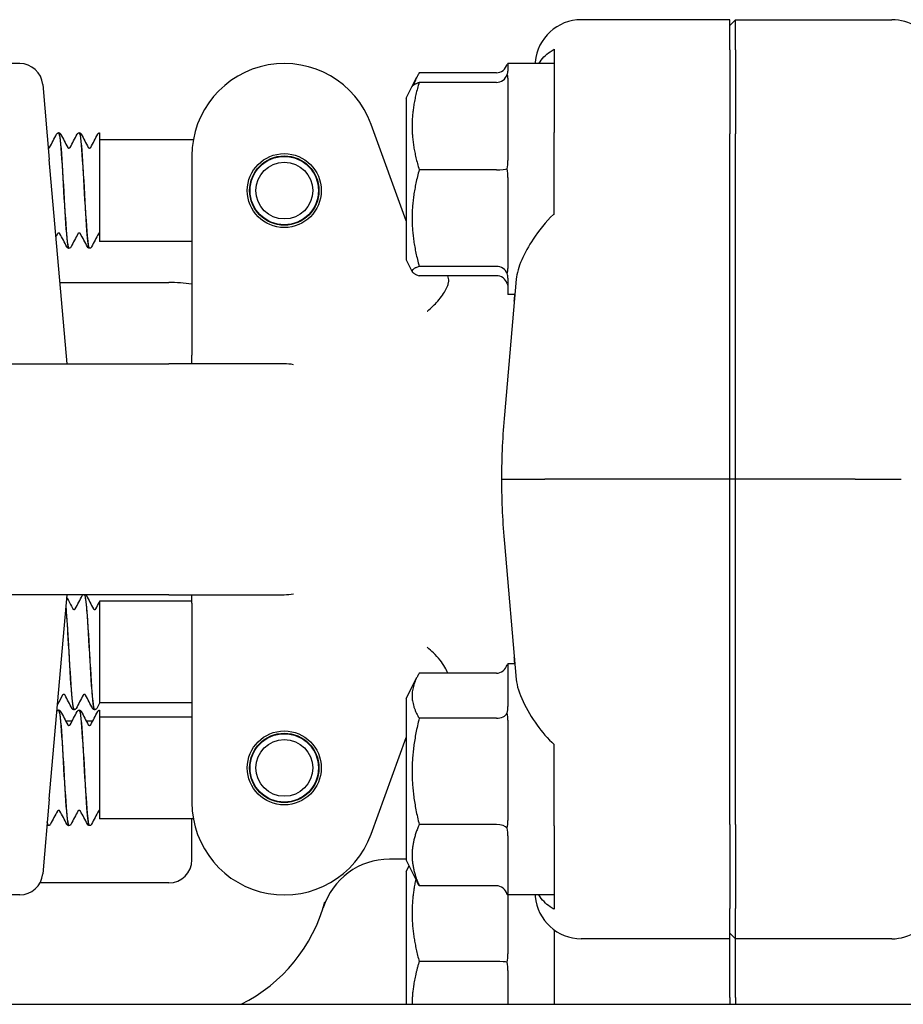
# Model space of a CAD drawing. Header units: inches. Extents: x 18 to 846, y -44 to 561.
# Tile 257 of 642: x 323.84 to 326.23, y 165.78 to 168.44. Entities that reach past the tile are written whole.
import ezdxf

# ---------------------------------------------------------------- set-up
doc = ezdxf.new("R2010")
doc.units = ezdxf.units.IN
doc.header["$LTSCALE"] = 24
doc.header["$MEASUREMENT"] = 0
doc.layers.add('Visible (ANSI)', color=7, linetype='Continuous', lineweight=30)

msp = doc.modelspace()

# ---------------------------------------------------------------- linework, layer by layer
at = {"layer": 'Visible (ANSI)'}
for p, q in [((325.75939, 168.44328), (325.35778, 168.44328)), ((325.77501, 168.44328), (325.75939, 168.4276)), ((325.75939, 168.36151), (325.75939, 168.44328)), ((325.77501, 168.36151), (325.77501, 168.44328)), ((325.77501, 168.44328), (326.19736, 168.44328)), ((325.28439, 168.34263), (325.28439, 168.27628)), ((325.75939, 168.36151), (325.75939, 168.13425)), ((325.77501, 168.36151), (325.77501, 168.13425)), ((323.83869, 168.32453), (323.66001, 168.32453)), ((325.15939, 168.32453), (325.15939, 168.30409)), ((325.28439, 168.32453), (325.15939, 168.32453)), ((325.23318, 168.3287), (325.23281, 168.32453)), ((324.90049, 168.26299), (324.91293, 168.28788)), ((325.12814, 168.29961), (324.91935, 168.29961)), ((325.15939, 168.28493), (325.15939, 168.06177)), ((323.90095, 168.26748), (323.91867, 168.06498)), ((324.88439, 168.23078), (324.90049, 168.26299)), ((325.12814, 168.27366), (324.91935, 168.27366)), ((325.28439, 168.25976), (325.28439, 168.13796)), ((324.88439, 168.23078), (324.88439, 167.79328)), ((324.88439, 167.89882), (324.78931, 168.16004)), ((323.94436, 168.13703), (323.94377, 168.13703)), ((323.99997, 168.13703), (323.99938, 168.13703)), ((324.05439, 168.13697), (324.05439, 168.1206)), ((325.28439, 167.9171), (325.28439, 168.13796)), ((325.75939, 167.19953), (325.75939, 168.13425)), ((325.77501, 167.19953), (325.77501, 168.13425)), ((324.05439, 168.1206), (324.05439, 168.0092)), ((324.30825, 168.11828), (324.05439, 168.11828)), ((324.30439, 168.07453), (324.30439, 167.72769)), ((323.96705, 167.51203), (323.91867, 168.06498)), ((325.12814, 168.03719), (324.91935, 168.03719)), ((325.15939, 168.01663), (325.15939, 167.76972)), ((324.05439, 168.0092), (324.05439, 167.84328)), ((324.30439, 167.84328), (324.05439, 167.84328)), ((323.97216, 167.82453), (323.97158, 167.82453)), ((324.02777, 167.82453), (324.02719, 167.82453)), ((324.88439, 167.79328), (324.90049, 167.76108)), ((325.12814, 167.77557), (324.91935, 167.77557)), ((325.12814, 167.75041), (324.91935, 167.75041)), ((323.9478, 167.73203), (324.24189, 167.73203)), ((324.30439, 167.72769), (324.30439, 167.53516)), ((325.18177, 167.74117), (325.14964, 167.37385)), ((325.15939, 167.74373), (325.15939, 167.69953)), ((325.17813, 167.69953), (325.15939, 167.69953)), ((323.19189, 167.51203), (324.24189, 167.51203)), ((324.55439, 167.51203), (324.24189, 167.51203)), ((324.30439, 167.51203), (324.30439, 167.53516)), ((325.14203, 167.19953), (325.25891, 167.19953)), ((325.75939, 167.19953), (325.25891, 167.19953)), ((325.77501, 167.19953), (325.75939, 167.19953)), ((325.75939, 166.26482), (325.75939, 167.19953)), ((325.77501, 166.26482), (325.77501, 167.19953)), ((326.09849, 167.19953), (325.77501, 167.19953)), ((326.09849, 167.19953), (326.2231, 167.19953)), ((325.14964, 167.02522), (325.18177, 166.6579)), ((324.24189, 166.88703), (323.19189, 166.88703)), ((323.91867, 166.33409), (323.96705, 166.88703)), ((324.05439, 166.86953), (324.05439, 166.59453)), ((324.30439, 166.86953), (324.05439, 166.86953)), ((324.24189, 166.88703), (324.55439, 166.88703)), ((324.30439, 166.8639), (324.30439, 166.88703)), ((324.30439, 166.8639), (324.30439, 166.67138)), ((325.15939, 166.69953), (325.15939, 166.58437)), ((325.17813, 166.69953), (325.15939, 166.69953)), ((324.30439, 166.67138), (324.30439, 166.32453)), ((324.88439, 166.60578), (324.91293, 166.66288)), ((325.12814, 166.67461), (324.91935, 166.67461)), ((324.88439, 166.60578), (324.88439, 166.16828)), ((324.05439, 166.59453), (324.05439, 166.59358)), ((324.30439, 166.59453), (324.05439, 166.59453)), ((323.94436, 166.57453), (323.94377, 166.57453)), ((323.98606, 166.57578), (323.98548, 166.57578)), ((323.99997, 166.57453), (323.99938, 166.57453)), ((324.04167, 166.57578), (324.04109, 166.57578)), ((324.05439, 166.57447), (324.05439, 166.5581)), ((324.05439, 166.5581), (324.05439, 166.4467)), ((324.30439, 166.55578), (324.05439, 166.55578)), ((325.12814, 166.55261), (324.91935, 166.55261)), ((323.98027, 166.54453), (323.96347, 166.54453)), ((324.03588, 166.54453), (324.01908, 166.54453)), ((325.15939, 166.54724), (325.15939, 166.27585)), ((324.78931, 166.23903), (324.88439, 166.50025)), ((325.28439, 166.26111), (325.28439, 166.48197)), ((324.05439, 166.4467), (324.05439, 166.28078)), ((324.4619, 166.41953), (324.46065, 166.41953)), ((324.64813, 166.41953), (324.64688, 166.41953)), ((323.91867, 166.33409), (323.90095, 166.13159)), ((323.91655, 166.26203), (323.91597, 166.26203)), ((323.97216, 166.26203), (323.97158, 166.26203)), ((324.02777, 166.26203), (324.02719, 166.26203)), ((324.30825, 166.28078), (324.05439, 166.28078)), ((324.30439, 166.16953), (324.30439, 166.28078)), ((325.12814, 166.26503), (324.91935, 166.26503)), ((325.28439, 166.26111), (325.28439, 166.1393)), ((325.75939, 166.26482), (325.75939, 166.03756)), ((325.77501, 166.26482), (325.77501, 166.03756)), ((325.15939, 166.23478), (325.15939, 166.07852)), ((324.88439, 166.17121), (324.83862, 166.17121)), ((324.88439, 166.16828), (324.91293, 166.11119)), ((324.88439, 166.13828), (324.89189, 166.15328)), ((324.88439, 166.13828), (324.88439, 165.77849)), ((324.24189, 166.10703), (323.89352, 166.10703)), ((325.12814, 166.09946), (324.91935, 166.09946)), ((325.28439, 166.12279), (325.28439, 166.05644)), ((323.83869, 166.07453), (323.66001, 166.07453)), ((325.15939, 166.07457), (325.15939, 166.07453)), ((325.15939, 166.07453), (325.15939, 165.91494)), ((325.28439, 166.07453), (325.15939, 166.07453)), ((325.23281, 166.07453), (325.23318, 166.07037)), ((325.75939, 165.95578), (325.75939, 166.03756)), ((325.77501, 165.95578), (325.77501, 166.03756)), ((325.77501, 165.95578), (325.75939, 165.97147)), ((325.75939, 165.95578), (325.35778, 165.95578)), ((325.75939, 165.79732), (325.75939, 165.95578)), ((325.77501, 165.79732), (325.77501, 165.95578)), ((326.19736, 165.95578), (325.77501, 165.95578)), ((325.12814, 165.89437), (324.91935, 165.89437)), ((325.15939, 165.8698), (325.15939, 165.77849)), ((313.80343, 165.77849), (336.17843, 165.77849)), ((325.28439, 165.79948), (325.28439, 165.77849)), ((325.75939, 165.79732), (325.75939, 165.77849)), ((325.77501, 165.79732), (325.77501, 165.77849))]:
    msp.add_line(p, q, dxfattribs=at)
for centre, radius in [((324.55439, 167.98078), 0.1), ((324.55439, 167.98078), 0.09375), ((324.55439, 167.98078), 0.0925), ((324.55439, 167.98078), 0.07688), ((324.55439, 166.41828), 0.1), ((324.55439, 166.41828), 0.09375), ((324.55439, 166.41828), 0.0925), ((324.55439, 166.41828), 0.07688)]:
    msp.add_circle(centre, radius, dxfattribs=at)
for centre, radius, start, end in [((323.83869, 168.26203), 0.0625, 5, 90), ((324.55439, 168.07453), 0.25, 20, 180), ((324.24189, 167.29453), 0.4375, 81.78679, 90), ((324.55439, 167.38703), 0.125, 78.3306, 90), ((324.55439, 167.01203), 0.125, 270, 281.6694), ((324.55439, 166.32453), 0.25, 180, 340), ((324.24189, 166.16953), 0.0625, 270, 0), ((324.83862, 165.98371), 0.1875, 90, 162.70338), ((323.83869, 166.13703), 0.0625, 270, 355), ((324.24189, 166.16953), 0.4375, 296.64411, 344.98183)]:
    msp.add_arc(centre, radius, start, end, dxfattribs=at)
for centre, major_axis, ratio, start_param, end_param in [((325.3577, 168.31781), (0.01094, 0.125), 0.9961657, 0.0869335, 1.5707963), ((326.19641, 168.31781), (0.08906, 0.08906), 0.9924325, 0.206047, 0.7816001), ((325.12814, 168.33556), (0, 0.03595), 0.8693335, 3.1415927, 4.3657422), ((325.12814, 168.30637), (0, -0.0327), 0.9555533, 0, 1.2241495), ((325.12814, 168.04034), (0.03125, 0), 0.1006388, 4.712389, 5.9365385), ((325.12814, 167.74601), (0.03125, 0), 0.9458753, 0.3466468, 1.5707963), ((325.12814, 167.7177), (0, 0.0327), 0.9555533, 5.0590358, 6.2831853), ((325.12814, 166.71056), (0, 0.03595), 0.8693335, 3.1415927, 4.3657422), ((325.12814, 166.57331), (0.03125, 0), 0.662309, 4.712389, 5.9365385), ((325.12814, 166.24978), (0.03125, 0), 0.4879975, 0.3466468, 1.5707963), ((325.12814, 166.06351), (0, 0.03595), 0.8693335, 5.0590358, 6.2831853), ((325.3577, 166.08126), (0.01094, -0.125), 0.9961657, 4.712389, 6.1962518), ((326.19641, 166.08126), (0.08906, -0.08906), 0.9924325, 5.5015852, 6.0771383), ((325.12814, 165.89123), (0.03125, 0), 0.1006388, 0.3466468, 1.5707963)]:
    msp.add_ellipse(centre, major_axis=major_axis, ratio=ratio, start_param=start_param, end_param=end_param, dxfattribs=at)
for points, knots in [([(325.24315, 168.32453), (325.25108, 168.33776), (325.26168, 168.34854), (325.27666, 168.35893), (325.28038, 168.36123), (325.28439, 168.36337)], [0.72464195, 0.72464195, 0.72464195, 0.72464195, 0.90366002, 0.90366002, 0.95550669, 0.95550669, 0.95550669, 0.95550669]), ([(323.93843, 168.1333), (323.93876, 168.13393), (323.93916, 168.1346), (323.9403, 168.13571), (323.9408, 168.1361), (323.94209, 168.13675), (323.9429, 168.13699), (323.94375, 168.13703)], [0, 0, 0, 0, 0.022095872, 0.022095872, 0.033561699, 0.033561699, 0.045438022, 0.045438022, 0.045438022, 0.045438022]), ([(323.94375, 168.13692), (323.94424, 168.13701), (323.94474, 168.13635), (323.94523, 168.13492), (323.94805, 168.12677), (323.95087, 168.09359), (323.95369, 168.04873), (323.95651, 168.00397), (323.95932, 167.94878), (323.96214, 167.90527), (323.96495, 167.86185), (323.96776, 167.8312), (323.97057, 167.82555), (323.97091, 167.82487), (323.97124, 167.82456), (323.97158, 167.82459)], [86.3909371, 86.3909371, 86.3909371, 86.3909371, 86.558303, 86.558303, 86.558303, 87.5147256, 87.5147256, 87.5147256, 88.4689986, 88.4689986, 88.4689986, 89.4213086, 89.4213086, 89.4213086, 89.5353906, 89.5353906, 89.5353906, 89.5353906]), ([(323.97219, 167.82473), (323.97144, 167.82461), (323.97069, 167.82614), (323.96995, 167.8294), (323.96714, 167.84169), (323.96432, 167.87829), (323.96151, 167.92459), (323.9587, 167.97088), (323.95589, 168.02564), (323.95308, 168.06701), (323.95027, 168.10837), (323.94747, 168.13526), (323.94466, 168.13694), (323.94456, 168.137), (323.94446, 168.13703), (323.94436, 168.13703)], [-95.8214368, -95.8214368, -95.8214368, -95.8214368, -95.568359, -95.568359, -95.568359, -94.6156683, -94.6156683, -94.6156683, -93.6632144, -93.6632144, -93.6632144, -92.7109946, -92.7109946, -92.7109946, -92.6769833, -92.6769833, -92.6769833, -92.6769833]), ([(323.94438, 168.13703), (323.94551, 168.13698), (323.94658, 168.13655), (323.94805, 168.13557), (323.94853, 168.13504), (323.94924, 168.13412), (323.94949, 168.1337), (323.9497, 168.1333)], [0, 0, 0, 0, 0.015967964, 0.015967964, 0.031253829, 0.031253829, 0.045415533, 0.045415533, 0.045415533, 0.045415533]), ([(323.99404, 168.1333), (323.99437, 168.13393), (323.99477, 168.1346), (323.99591, 168.13571), (323.99641, 168.1361), (323.9977, 168.13675), (323.99852, 168.13699), (323.99936, 168.13703)], [0, 0, 0, 0, 0.022095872, 0.022095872, 0.033561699, 0.033561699, 0.045438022, 0.045438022, 0.045438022, 0.045438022]), ([(323.99936, 168.13672), (324.00104, 168.13671), (324.00272, 168.12855), (324.0044, 168.11265), (324.00721, 168.086), (324.01002, 168.0383), (324.01284, 167.98868), (324.01564, 167.93924), (324.01845, 167.88918), (324.02125, 167.8584), (324.02323, 167.83668), (324.02521, 167.82499), (324.02719, 167.82478)], [92.6741224, 92.6741224, 92.6741224, 92.6741224, 93.2431504, 93.2431504, 93.2431504, 94.1972517, 94.1972517, 94.1972517, 95.1476373, 95.1476373, 95.1476373, 95.8185759, 95.8185759, 95.8185759, 95.8185759]), ([(324.0278, 167.82461), (324.02539, 167.82475), (324.02299, 167.84248), (324.02058, 167.87329), (324.01777, 167.90936), (324.01495, 167.96239), (324.01214, 168.01114), (324.00932, 168.05987), (324.00651, 168.10304), (324.0037, 168.12337), (324.00245, 168.13234), (324.00121, 168.13676), (323.99997, 168.13671)], [-102.1046221, -102.1046221, -102.1046221, -102.1046221, -101.2896371, -101.2896371, -101.2896371, -100.3354652, -100.3354652, -100.3354652, -99.3815473, -99.3815473, -99.3815473, -98.9601686, -98.9601686, -98.9601686, -98.9601686]), ([(323.99999, 168.13703), (324.00113, 168.13698), (324.00219, 168.13655), (324.00366, 168.13557), (324.00414, 168.13504), (324.00485, 168.13412), (324.0051, 168.1337), (324.00531, 168.1333)], [0, 0, 0, 0, 0.015967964, 0.015967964, 0.031253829, 0.031253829, 0.045415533, 0.045415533, 0.045415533, 0.045415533]), ([(324.04965, 168.1333), (324.04996, 168.1339), (324.05034, 168.13453), (324.05136, 168.13556), (324.05179, 168.13593), (324.05291, 168.13658), (324.05362, 168.13686), (324.05439, 168.13697)], [0, 0, 0, 0, 0.020860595, 0.020860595, 0.031618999, 0.031618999, 0.042693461, 0.042693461, 0.042693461, 0.042693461]), ([(323.91626, 168.09585), (323.91733, 168.09585), (323.91833, 168.09629), (323.91929, 168.097), (323.91948, 168.09725), (323.91961, 168.09744), (323.91963, 168.09747), (323.91963, 168.09747)], [0, 0, 0, 0, 0.017919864, 0.017919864, 0.032518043, 0.032518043, 0.040461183, 0.040461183, 0.040461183, 0.040461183]), ([(323.9685, 168.09747), (323.9685, 168.09747), (323.96857, 168.09731), (323.96912, 168.09678), (323.96946, 168.09651), (323.97048, 168.09603), (323.97117, 168.09585), (323.97187, 168.09585)], [0.003893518, 0.003893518, 0.003893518, 0.003893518, 0.02135506, 0.02135506, 0.032660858, 0.032660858, 0.044379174, 0.044379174, 0.044379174, 0.044379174]), ([(323.97187, 168.09585), (323.97294, 168.09585), (323.97394, 168.09629), (323.9749, 168.097), (323.97509, 168.09725), (323.97523, 168.09744), (323.97524, 168.09747), (323.97524, 168.09747)], [0, 0, 0, 0, 0.017919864, 0.017919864, 0.032518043, 0.032518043, 0.040461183, 0.040461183, 0.040461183, 0.040461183]), ([(324.02411, 168.09747), (324.02411, 168.09747), (324.02418, 168.09731), (324.02473, 168.09678), (324.02507, 168.09651), (324.02609, 168.09603), (324.02678, 168.09585), (324.02748, 168.09585)], [0.003893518, 0.003893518, 0.003893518, 0.003893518, 0.02135506, 0.02135506, 0.032660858, 0.032660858, 0.044379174, 0.044379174, 0.044379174, 0.044379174]), ([(324.02748, 168.09585), (324.02855, 168.09585), (324.02955, 168.09629), (324.03051, 168.097), (324.0307, 168.09725), (324.03084, 168.09744), (324.03085, 168.09747), (324.03085, 168.09747)], [0, 0, 0, 0, 0.017919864, 0.017919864, 0.032518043, 0.032518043, 0.040461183, 0.040461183, 0.040461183, 0.040461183]), ([(325.28439, 167.9171), (325.28385, 167.91665), (325.28331, 167.9162), (325.26143, 167.89749), (325.24174, 167.87108), (325.21572, 167.83125), (325.20475, 167.81179), (325.18849, 167.77451), (325.18313, 167.75667), (325.18177, 167.74117)], [1.27338526, 1.27338526, 1.27338526, 1.27338526, 1.27873688, 1.27873688, 1.4959744, 1.4959744, 1.66977331, 1.66977331, 1.84048199, 1.84048199, 1.84048199, 1.84048199]), ([(323.94406, 167.86572), (323.94299, 167.86572), (323.94199, 167.86527), (323.94104, 167.86457), (323.94084, 167.86431), (323.94071, 167.86413), (323.94069, 167.8641), (323.94069, 167.8641)], [0, 0, 0, 0, 0.017919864, 0.017919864, 0.032518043, 0.032518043, 0.040461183, 0.040461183, 0.040461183, 0.040461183]), ([(323.94744, 167.8641), (323.94744, 167.8641), (323.94736, 167.86426), (323.94681, 167.86479), (323.94647, 167.86506), (323.94546, 167.86554), (323.94477, 167.86572), (323.94406, 167.86572)], [0.003893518, 0.003893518, 0.003893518, 0.003893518, 0.02135506, 0.02135506, 0.032660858, 0.032660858, 0.044379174, 0.044379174, 0.044379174, 0.044379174]), ([(323.99968, 167.86572), (323.9986, 167.86572), (323.99761, 167.86527), (323.99665, 167.86457), (323.99645, 167.86431), (323.99632, 167.86413), (323.9963, 167.8641), (323.9963, 167.8641)], [0, 0, 0, 0, 0.017919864, 0.017919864, 0.032518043, 0.032518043, 0.040461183, 0.040461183, 0.040461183, 0.040461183]), ([(324.00305, 167.8641), (324.00305, 167.8641), (324.00298, 167.86426), (324.00242, 167.86479), (324.00208, 167.86506), (324.00107, 167.86554), (324.00038, 167.86572), (323.99968, 167.86572)], [0.003893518, 0.003893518, 0.003893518, 0.003893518, 0.02135506, 0.02135506, 0.032660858, 0.032660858, 0.044379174, 0.044379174, 0.044379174, 0.044379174]), ([(324.05439, 167.86563), (324.05341, 167.86543), (324.0527, 167.86493), (324.05204, 167.86431), (324.05194, 167.86414), (324.05191, 167.8641), (324.05191, 167.8641), (324.05191, 167.8641)], [0, 0, 0, 0, 0.017397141, 0.017397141, 0.033013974, 0.033013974, 0.035372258, 0.035372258, 0.035372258, 0.035372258]), ([(323.97155, 167.82453), (323.97042, 167.82459), (323.96936, 167.82502), (323.96789, 167.826), (323.9674, 167.82653), (323.9667, 167.82745), (323.96645, 167.82786), (323.96624, 167.82827)], [0, 0, 0, 0, 0.015967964, 0.015967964, 0.031253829, 0.031253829, 0.045415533, 0.045415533, 0.045415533, 0.045415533]), ([(323.9775, 167.82827), (323.97717, 167.82764), (323.97677, 167.82696), (323.97563, 167.82586), (323.97514, 167.82547), (323.97385, 167.82482), (323.97303, 167.82458), (323.97219, 167.82453)], [0, 0, 0, 0, 0.022095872, 0.022095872, 0.033561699, 0.033561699, 0.045438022, 0.045438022, 0.045438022, 0.045438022]), ([(324.02716, 167.82453), (324.02603, 167.82459), (324.02497, 167.82502), (324.0235, 167.826), (324.02301, 167.82653), (324.02231, 167.82745), (324.02206, 167.82786), (324.02185, 167.82827)], [0, 0, 0, 0, 0.015967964, 0.015967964, 0.031253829, 0.031253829, 0.045415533, 0.045415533, 0.045415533, 0.045415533]), ([(324.03311, 167.82827), (324.03278, 167.82764), (324.03238, 167.82696), (324.03124, 167.82586), (324.03075, 167.82547), (324.02946, 167.82482), (324.02864, 167.82458), (324.0278, 167.82453)], [0, 0, 0, 0, 0.022095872, 0.022095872, 0.033561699, 0.033561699, 0.045438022, 0.045438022, 0.045438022, 0.045438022]), ([(324.94094, 167.65416), (324.9411, 167.65429), (324.94126, 167.65442), (324.95212, 167.66328), (324.96147, 167.67241), (324.97919, 167.69266), (324.98666, 167.70352), (324.99423, 167.71809), (324.99612, 167.72262), (324.9983, 167.72978), (324.99888, 167.73257), (324.99937, 167.73781), (324.99926, 167.74023), (324.99879, 167.74241)], [-0.0020759, -0.0020759, -0.0020759, -0.0020759, 0, 0, 0.13981454, 0.13981454, 0.31147859, 0.31147859, 0.39681645, 0.39681645, 0.45847322, 0.45847322, 0.52204096, 0.52204096, 0.52204096, 0.52204096]), ([(324.00794, 166.88455), (324.00828, 166.88518), (324.00868, 166.88585), (324.00958, 166.88673), (324.00975, 166.88688), (324.00995, 166.88703)], [0, 0, 0, 0, 0.022095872, 0.022095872, 0.026684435, 0.026684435, 0.026684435, 0.026684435]), ([(324.01441, 166.88692), (324.01669, 166.88159), (324.01897, 166.86072), (324.02125, 166.82918), (324.02409, 166.78988), (324.02694, 166.73504), (324.02978, 166.687), (324.03259, 166.63943), (324.03541, 166.59979), (324.03822, 166.58395), (324.03918, 166.57855), (324.04013, 166.57597), (324.04109, 166.57606)], [94.3743552, 94.3743552, 94.3743552, 94.3743552, 95.1476373, 95.1476373, 95.1476373, 96.1109708, 96.1109708, 96.1109708, 97.0647023, 97.0647023, 97.0647023, 97.3893723, 97.3893723, 97.3893723, 97.3893723]), ([(324.0417, 166.57612), (324.04029, 166.57605), (324.03889, 166.58167), (324.03748, 166.593), (324.03466, 166.61568), (324.03185, 166.66065), (324.02903, 166.70987), (324.02622, 166.75908), (324.0234, 166.81123), (324.02058, 166.84543), (324.01872, 166.86808), (324.01685, 166.88246), (324.01499, 166.88678)], [-103.6754184, -103.6754184, -103.6754184, -103.6754184, -103.1987551, -103.1987551, -103.1987551, -102.2440661, -102.2440661, -102.2440661, -101.2896371, -101.2896371, -101.2896371, -100.6575405, -100.6575405, -100.6575405, -100.6575405]), ([(324.01721, 166.88703), (324.01773, 166.88663), (324.01811, 166.8862), (324.01875, 166.88537), (324.019, 166.88495), (324.01921, 166.88455)], [0.018728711, 0.018728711, 0.018728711, 0.018728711, 0.031253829, 0.031253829, 0.045415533, 0.045415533, 0.045415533, 0.045415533]), ([(323.96391, 166.85105), (323.96613, 166.82552), (323.96835, 166.78877), (323.97057, 166.74982), (323.97337, 166.70064), (323.97618, 166.64923), (323.97898, 166.61605), (323.98115, 166.59042), (323.98331, 166.57619), (323.98548, 166.57594)], [88.668594, 88.668594, 88.668594, 88.668594, 89.4213086, 89.4213086, 89.4213086, 90.3718388, 90.3718388, 90.3718388, 91.106187, 91.106187, 91.106187, 91.106187]), ([(323.98609, 166.57582), (323.98352, 166.57589), (323.98095, 166.59644), (323.97838, 166.63105), (323.97557, 166.66892), (323.97276, 166.72264), (323.96995, 166.77072), (323.96803, 166.80351), (323.96611, 166.8331), (323.96419, 166.85426)], [-97.3922331, -97.3922331, -97.3922331, -97.3922331, -96.5212894, -96.5212894, -96.5212894, -95.568359, -95.568359, -95.568359, -94.918563, -94.918563, -94.918563, -94.918563]), ([(323.9824, 166.84872), (323.9824, 166.84872), (323.98247, 166.84856), (323.98302, 166.84803), (323.98337, 166.84776), (323.98438, 166.84728), (323.98507, 166.8471), (323.98577, 166.8471)], [0.003893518, 0.003893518, 0.003893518, 0.003893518, 0.02135506, 0.02135506, 0.032660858, 0.032660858, 0.044379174, 0.044379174, 0.044379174, 0.044379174]), ([(323.98577, 166.8471), (323.98685, 166.8471), (323.98784, 166.84754), (323.9888, 166.84825), (323.98899, 166.8485), (323.98913, 166.84869), (323.98915, 166.84872), (323.98915, 166.84872)], [0, 0, 0, 0, 0.017919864, 0.017919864, 0.032518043, 0.032518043, 0.040461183, 0.040461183, 0.040461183, 0.040461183]), ([(324.03801, 166.84872), (324.03801, 166.84872), (324.03808, 166.84856), (324.03863, 166.84803), (324.03898, 166.84776), (324.03999, 166.84728), (324.04068, 166.8471), (324.04138, 166.8471)], [0.003893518, 0.003893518, 0.003893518, 0.003893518, 0.02135506, 0.02135506, 0.032660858, 0.032660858, 0.044379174, 0.044379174, 0.044379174, 0.044379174]), ([(324.04138, 166.8471), (324.04246, 166.8471), (324.04345, 166.84754), (324.04441, 166.84825), (324.0446, 166.8485), (324.04474, 166.84869), (324.04476, 166.84872), (324.04476, 166.84872)], [0, 0, 0, 0, 0.017919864, 0.017919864, 0.032518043, 0.032518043, 0.040461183, 0.040461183, 0.040461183, 0.040461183]), ([(324.99663, 166.67461), (324.99486, 166.6797), (324.9922, 166.6853), (324.9816, 166.70335), (324.9712, 166.71674), (324.95263, 166.73493), (324.94721, 166.73979), (324.94125, 166.74465), (324.9411, 166.74478), (324.94094, 166.7449)], [0.14074754, 0.14074754, 0.14074754, 0.14074754, 0.24187268, 0.24187268, 0.44609948, 0.44609948, 0.52177136, 0.52177136, 0.52382638, 0.52382638, 0.52382638, 0.52382638]), ([(325.17785, 166.69953), (325.17772, 166.70164), (325.17758, 166.7037), (325.17717, 166.70987), (325.17688, 166.71381), (325.17656, 166.71754)], [0.444334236, 0.444334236, 0.444334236, 0.444334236, 0.473337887, 0.473337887, 0.533365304, 0.533365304, 0.533365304, 0.533365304]), ([(325.18177, 166.6579), (325.18333, 166.64007), (325.19009, 166.61948), (325.21034, 166.57654), (325.22387, 166.55416), (325.2507, 166.51671), (325.26694, 166.49645), (325.28439, 166.48197)], [0.51551539, 0.51551539, 0.51551539, 0.51551539, 0.71204276, 0.71204276, 0.91166133, 0.91166133, 1.08359589, 1.08359589, 1.08359589, 1.08359589]), ([(323.95797, 166.61697), (323.95689, 166.61697), (323.9559, 166.61652), (323.95494, 166.61582), (323.95475, 166.61556), (323.95461, 166.61538), (323.95459, 166.61535), (323.95459, 166.61535)], [0, 0, 0, 0, 0.017919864, 0.017919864, 0.032518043, 0.032518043, 0.040461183, 0.040461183, 0.040461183, 0.040461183]), ([(323.96134, 166.61535), (323.96132, 166.61538), (323.96123, 166.61554), (323.96072, 166.61604), (323.96037, 166.61631), (323.95936, 166.61679), (323.95867, 166.61697), (323.95797, 166.61697)], [0.005742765, 0.005742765, 0.005742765, 0.005742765, 0.02135506, 0.02135506, 0.032660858, 0.032660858, 0.044379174, 0.044379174, 0.044379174, 0.044379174]), ([(324.01358, 166.61697), (324.0125, 166.61697), (324.01151, 166.61652), (324.01055, 166.61582), (324.01036, 166.61556), (324.01022, 166.61538), (324.0102, 166.61535), (324.0102, 166.61535)], [0, 0, 0, 0, 0.017919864, 0.017919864, 0.032518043, 0.032518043, 0.040461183, 0.040461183, 0.040461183, 0.040461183]), ([(324.01695, 166.61535), (324.01693, 166.61538), (324.01684, 166.61554), (324.01633, 166.61604), (324.01598, 166.61631), (324.01497, 166.61679), (324.01428, 166.61697), (324.01358, 166.61697)], [0.005742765, 0.005742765, 0.005742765, 0.005742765, 0.02135506, 0.02135506, 0.032660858, 0.032660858, 0.044379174, 0.044379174, 0.044379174, 0.044379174]), ([(323.98546, 166.57578), (323.98432, 166.57584), (323.98326, 166.57627), (323.98179, 166.57725), (323.98131, 166.57778), (323.9806, 166.5787), (323.98035, 166.57911), (323.98014, 166.57952)], [0, 0, 0, 0, 0.015967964, 0.015967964, 0.031253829, 0.031253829, 0.045415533, 0.045415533, 0.045415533, 0.045415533]), ([(323.99141, 166.57952), (323.99108, 166.57889), (323.99067, 166.57821), (323.98954, 166.57711), (323.98904, 166.57672), (323.98775, 166.57607), (323.98693, 166.57583), (323.98609, 166.57578)], [0, 0, 0, 0, 0.022095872, 0.022095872, 0.033561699, 0.033561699, 0.045438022, 0.045438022, 0.045438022, 0.045438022]), ([(324.04107, 166.57578), (324.03993, 166.57584), (324.03887, 166.57627), (324.0374, 166.57725), (324.03692, 166.57778), (324.03621, 166.5787), (324.03596, 166.57911), (324.03575, 166.57952)], [0, 0, 0, 0, 0.015967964, 0.015967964, 0.031253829, 0.031253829, 0.045415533, 0.045415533, 0.045415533, 0.045415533]), ([(324.04702, 166.57952), (324.04669, 166.57889), (324.04629, 166.57821), (324.04515, 166.57711), (324.04465, 166.57672), (324.04336, 166.57607), (324.04254, 166.57583), (324.0417, 166.57578)], [0, 0, 0, 0, 0.022095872, 0.022095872, 0.033561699, 0.033561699, 0.045438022, 0.045438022, 0.045438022, 0.045438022]), ([(323.93952, 166.57242), (323.93964, 166.57256), (323.93977, 166.57269), (323.9403, 166.57321), (323.9408, 166.5736), (323.94209, 166.57425), (323.9429, 166.57449), (323.94375, 166.57453)], [0.017920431, 0.017920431, 0.017920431, 0.017920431, 0.022095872, 0.022095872, 0.033561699, 0.033561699, 0.045438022, 0.045438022, 0.045438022, 0.045438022]), ([(323.94375, 166.57442), (323.94424, 166.57451), (323.94474, 166.57385), (323.94523, 166.57242), (323.94805, 166.56427), (323.95087, 166.53109), (323.95369, 166.48623), (323.95651, 166.44147), (323.95932, 166.38628), (323.96214, 166.34277), (323.96495, 166.29935), (323.96776, 166.2687), (323.97057, 166.26305), (323.97091, 166.26237), (323.97124, 166.26206), (323.97158, 166.26209)], [86.3909371, 86.3909371, 86.3909371, 86.3909371, 86.558303, 86.558303, 86.558303, 87.5147256, 87.5147256, 87.5147256, 88.4689986, 88.4689986, 88.4689986, 89.4213086, 89.4213086, 89.4213086, 89.5353906, 89.5353906, 89.5353906, 89.5353906]), ([(323.97219, 166.26223), (323.97144, 166.26211), (323.97069, 166.26364), (323.96995, 166.2669), (323.96714, 166.27919), (323.96432, 166.31579), (323.96151, 166.36209), (323.9587, 166.40838), (323.95589, 166.46314), (323.95308, 166.50451), (323.95027, 166.54587), (323.94747, 166.57276), (323.94466, 166.57444), (323.94456, 166.5745), (323.94446, 166.57453), (323.94436, 166.57453)], [-95.8214368, -95.8214368, -95.8214368, -95.8214368, -95.568359, -95.568359, -95.568359, -94.6156683, -94.6156683, -94.6156683, -93.6632144, -93.6632144, -93.6632144, -92.7109946, -92.7109946, -92.7109946, -92.6769833, -92.6769833, -92.6769833, -92.6769833]), ([(323.94438, 166.57453), (323.94551, 166.57448), (323.94658, 166.57405), (323.94805, 166.57307), (323.94853, 166.57254), (323.94924, 166.57162), (323.94949, 166.5712), (323.9497, 166.5708)], [0, 0, 0, 0, 0.015967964, 0.015967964, 0.031253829, 0.031253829, 0.045415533, 0.045415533, 0.045415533, 0.045415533]), ([(323.99404, 166.5708), (323.99437, 166.57143), (323.99477, 166.5721), (323.99591, 166.57321), (323.99641, 166.5736), (323.9977, 166.57425), (323.99852, 166.57449), (323.99936, 166.57453)], [0, 0, 0, 0, 0.022095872, 0.022095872, 0.033561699, 0.033561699, 0.045438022, 0.045438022, 0.045438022, 0.045438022]), ([(323.99936, 166.57422), (324.00104, 166.57421), (324.00272, 166.56605), (324.0044, 166.55015), (324.00721, 166.5235), (324.01002, 166.4758), (324.01284, 166.42618), (324.01564, 166.37674), (324.01845, 166.32668), (324.02125, 166.2959), (324.02323, 166.27418), (324.02521, 166.26249), (324.02719, 166.26228)], [92.6741224, 92.6741224, 92.6741224, 92.6741224, 93.2431504, 93.2431504, 93.2431504, 94.1972517, 94.1972517, 94.1972517, 95.1476373, 95.1476373, 95.1476373, 95.8185759, 95.8185759, 95.8185759, 95.8185759]), ([(324.0278, 166.26211), (324.02539, 166.26225), (324.02299, 166.27998), (324.02058, 166.31079), (324.01777, 166.34686), (324.01495, 166.39989), (324.01214, 166.44864), (324.00932, 166.49737), (324.00651, 166.54054), (324.0037, 166.56087), (324.00245, 166.56984), (324.00121, 166.57426), (323.99997, 166.57421)], [-102.1046221, -102.1046221, -102.1046221, -102.1046221, -101.2896371, -101.2896371, -101.2896371, -100.3354652, -100.3354652, -100.3354652, -99.3815473, -99.3815473, -99.3815473, -98.9601686, -98.9601686, -98.9601686, -98.9601686]), ([(323.99999, 166.57453), (324.00113, 166.57448), (324.00219, 166.57405), (324.00366, 166.57307), (324.00414, 166.57254), (324.00485, 166.57162), (324.0051, 166.5712), (324.00531, 166.5708)], [0, 0, 0, 0, 0.015967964, 0.015967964, 0.031253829, 0.031253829, 0.045415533, 0.045415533, 0.045415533, 0.045415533]), ([(324.04965, 166.5708), (324.04996, 166.5714), (324.05034, 166.57203), (324.05136, 166.57306), (324.05179, 166.57343), (324.05291, 166.57408), (324.05362, 166.57436), (324.05439, 166.57447)], [0, 0, 0, 0, 0.020860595, 0.020860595, 0.031618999, 0.031618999, 0.042693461, 0.042693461, 0.042693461, 0.042693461]), ([(323.9685, 166.53497), (323.9685, 166.53497), (323.96857, 166.53481), (323.96912, 166.53428), (323.96946, 166.53401), (323.97048, 166.53353), (323.97117, 166.53335), (323.97187, 166.53335)], [0.003893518, 0.003893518, 0.003893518, 0.003893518, 0.02135506, 0.02135506, 0.032660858, 0.032660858, 0.044379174, 0.044379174, 0.044379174, 0.044379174]), ([(323.97187, 166.53335), (323.97294, 166.53335), (323.97394, 166.53379), (323.9749, 166.5345), (323.97509, 166.53475), (323.97523, 166.53494), (323.97524, 166.53497), (323.97524, 166.53497)], [0, 0, 0, 0, 0.017919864, 0.017919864, 0.032518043, 0.032518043, 0.040461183, 0.040461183, 0.040461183, 0.040461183]), ([(324.02411, 166.53497), (324.02411, 166.53497), (324.02418, 166.53481), (324.02473, 166.53428), (324.02507, 166.53401), (324.02609, 166.53353), (324.02678, 166.53335), (324.02748, 166.53335)], [0.003893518, 0.003893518, 0.003893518, 0.003893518, 0.02135506, 0.02135506, 0.032660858, 0.032660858, 0.044379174, 0.044379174, 0.044379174, 0.044379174]), ([(324.02748, 166.53335), (324.02855, 166.53335), (324.02955, 166.53379), (324.03051, 166.5345), (324.0307, 166.53475), (324.03084, 166.53494), (324.03085, 166.53497), (324.03085, 166.53497)], [0, 0, 0, 0, 0.017919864, 0.017919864, 0.032518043, 0.032518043, 0.040461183, 0.040461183, 0.040461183, 0.040461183]), ([(323.94406, 166.30322), (323.94299, 166.30322), (323.94199, 166.30277), (323.94104, 166.30207), (323.94084, 166.30181), (323.94071, 166.30163), (323.94069, 166.3016), (323.94069, 166.3016)], [0, 0, 0, 0, 0.017919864, 0.017919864, 0.032518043, 0.032518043, 0.040461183, 0.040461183, 0.040461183, 0.040461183]), ([(323.94744, 166.3016), (323.94744, 166.3016), (323.94736, 166.30176), (323.94681, 166.30229), (323.94647, 166.30256), (323.94546, 166.30304), (323.94477, 166.30322), (323.94406, 166.30322)], [0.003893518, 0.003893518, 0.003893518, 0.003893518, 0.02135506, 0.02135506, 0.032660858, 0.032660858, 0.044379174, 0.044379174, 0.044379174, 0.044379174]), ([(323.99968, 166.30322), (323.9986, 166.30322), (323.99761, 166.30277), (323.99665, 166.30207), (323.99645, 166.30181), (323.99632, 166.30163), (323.9963, 166.3016), (323.9963, 166.3016)], [0, 0, 0, 0, 0.017919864, 0.017919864, 0.032518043, 0.032518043, 0.040461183, 0.040461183, 0.040461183, 0.040461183]), ([(324.00305, 166.3016), (324.00305, 166.3016), (324.00298, 166.30176), (324.00242, 166.30229), (324.00208, 166.30256), (324.00107, 166.30304), (324.00038, 166.30322), (323.99968, 166.30322)], [0.003893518, 0.003893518, 0.003893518, 0.003893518, 0.02135506, 0.02135506, 0.032660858, 0.032660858, 0.044379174, 0.044379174, 0.044379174, 0.044379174]), ([(324.05439, 166.30313), (324.05341, 166.30293), (324.0527, 166.30243), (324.05204, 166.30181), (324.05194, 166.30164), (324.05191, 166.3016), (324.05191, 166.3016), (324.05191, 166.3016)], [0, 0, 0, 0, 0.017397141, 0.017397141, 0.033013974, 0.033013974, 0.035372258, 0.035372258, 0.035372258, 0.035372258]), ([(323.91594, 166.26203), (323.91481, 166.26209), (323.91374, 166.26252), (323.91281, 166.26314), (323.91264, 166.26327), (323.91249, 166.2634)], [0, 0, 0, 0, 0.015967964, 0.015967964, 0.019879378, 0.019879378, 0.019879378, 0.019879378]), ([(323.92189, 166.26577), (323.92156, 166.26514), (323.92116, 166.26446), (323.92002, 166.26336), (323.91952, 166.26297), (323.91823, 166.26232), (323.91742, 166.26208), (323.91657, 166.26203)], [0, 0, 0, 0, 0.022095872, 0.022095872, 0.033561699, 0.033561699, 0.045438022, 0.045438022, 0.045438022, 0.045438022]), ([(323.97155, 166.26203), (323.97042, 166.26209), (323.96936, 166.26252), (323.96789, 166.2635), (323.9674, 166.26403), (323.9667, 166.26495), (323.96645, 166.26536), (323.96624, 166.26577)], [0, 0, 0, 0, 0.015967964, 0.015967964, 0.031253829, 0.031253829, 0.045415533, 0.045415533, 0.045415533, 0.045415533]), ([(323.9775, 166.26577), (323.97717, 166.26514), (323.97677, 166.26446), (323.97563, 166.26336), (323.97514, 166.26297), (323.97385, 166.26232), (323.97303, 166.26208), (323.97219, 166.26203)], [0, 0, 0, 0, 0.022095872, 0.022095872, 0.033561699, 0.033561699, 0.045438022, 0.045438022, 0.045438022, 0.045438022]), ([(324.02716, 166.26203), (324.02603, 166.26209), (324.02497, 166.26252), (324.0235, 166.2635), (324.02301, 166.26403), (324.02231, 166.26495), (324.02206, 166.26536), (324.02185, 166.26577)], [0, 0, 0, 0, 0.015967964, 0.015967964, 0.031253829, 0.031253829, 0.045415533, 0.045415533, 0.045415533, 0.045415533]), ([(324.03311, 166.26577), (324.03278, 166.26514), (324.03238, 166.26446), (324.03124, 166.26336), (324.03075, 166.26297), (324.02946, 166.26232), (324.02864, 166.26208), (324.0278, 166.26203)], [0, 0, 0, 0, 0.022095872, 0.022095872, 0.033561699, 0.033561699, 0.045438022, 0.045438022, 0.045438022, 0.045438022]), ([(325.28439, 166.0357), (325.28042, 166.03782), (325.27673, 166.04009), (325.26174, 166.05047), (325.2511, 166.06128), (325.24315, 166.07454)], [1.3958264, 1.3958264, 1.3958264, 1.3958264, 1.44717623, 1.44717623, 1.62669993, 1.62669993, 1.62669993, 1.62669993])]:
    msp.add_open_spline(points, degree=3, knots=knots, dxfattribs=at)
for points, weights in [([(325.28439, 168.36337), (325.28439, 168.35307), (325.28439, 168.34263)], [0.999914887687, 0.999912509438, 0.999993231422]), ([(324.91935, 168.29961), (324.90915, 168.28237), (324.90442, 168.26692)], [1.04422863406, 1.08531429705, 1.10550107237]), ([(324.91935, 168.27366), (324.88327, 168.15543), (324.91935, 168.03719)], [1.04422863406, 1.20577136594, 1.04422863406]), ([(324.90049, 168.26299), (324.90297, 168.26795), (324.91935, 168.27366)], [1.12285543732, 1.11183872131, 1.04422863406]), ([(324.91935, 168.03719), (324.88327, 167.90638), (324.91935, 167.77557)], [1.04422863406, 1.20577136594, 1.04422863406]), ([(324.91935, 167.77557), (324.88327, 167.76299), (324.91935, 167.75041)], [1.04422863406, 1.20577136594, 1.04422863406]), ([(324.91935, 166.67461), (324.88327, 166.61361), (324.91935, 166.55261)], [1.04422863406, 1.20577136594, 1.04422863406]), ([(324.91935, 166.55261), (324.88327, 166.40882), (324.91935, 166.26503)], [1.04422863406, 1.20577136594, 1.04422863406]), ([(324.91935, 166.26503), (324.88327, 166.18225), (324.91935, 166.09946)], [1.04422863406, 1.20577136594, 1.04422863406]), ([(324.90993, 166.1172), (324.88758, 166.00955), (324.91935, 165.89437)], [1.08208544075, 1.18387501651, 1.04422863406]), ([(324.91935, 166.09946), (324.9158, 166.10546), (324.91293, 166.11119)], [1.04422863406, 1.05817173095, 1.06970791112]), ([(325.28439, 166.05644), (325.28439, 166.046), (325.28439, 166.0357)], [0.999993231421, 0.999912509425, 0.999914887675]), ([(325.28439, 165.97968), (325.28439, 165.88995), (325.28439, 165.79948)], [0.999920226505, 0.999935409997, 0.999993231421]), ([(324.91935, 165.89437), (324.9004, 165.83228), (324.90002, 165.77849)], [1.04422863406, 1.12326861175, 1.12496288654])]:
    msp.add_rational_spline(points, weights, degree=2, dxfattribs=at)
for points in [[(325.15939, 168.3245), (325.15939, 168.32439), (325.1589, 168.324), (325.15753, 168.32334)], [(325.15753, 168.29526), (325.1589, 168.29847), (325.15939, 168.30151), (325.15939, 168.30409)], [(325.15939, 168.28493), (325.15939, 168.28846), (325.1589, 168.29203), (325.15753, 168.29526)], [(325.28439, 168.27628), (325.28416, 168.27093), (325.28416, 168.26542), (325.28439, 168.25976)], [(323.91962, 168.09745), (323.9259, 168.10939), (323.93217, 168.12134), (323.93843, 168.1333)], [(323.9497, 168.1333), (323.95596, 168.12134), (323.96223, 168.10939), (323.96851, 168.09745)], [(323.97523, 168.09745), (323.98151, 168.10939), (323.98778, 168.12134), (323.99404, 168.1333)], [(324.00531, 168.1333), (324.01157, 168.12134), (324.01784, 168.10939), (324.02412, 168.09745)], [(324.03084, 168.09745), (324.03712, 168.10939), (324.04339, 168.12134), (324.04965, 168.1333)], [(323.91597, 168.09586), (323.91607, 168.09585), (323.91616, 168.09585), (323.91626, 168.09585)], [(325.15753, 168.03927), (325.1589, 168.04686), (325.15939, 168.05463), (325.15939, 168.06177)], [(325.15939, 168.01663), (325.15939, 168.02385), (325.1589, 168.03168), (325.15753, 168.03927)], [(323.9407, 167.86412), (323.93943, 167.86169), (323.93815, 167.85927), (323.93688, 167.85685)], [(323.96624, 167.82827), (323.95997, 167.84022), (323.95371, 167.85217), (323.94743, 167.86412)], [(323.99631, 167.86412), (323.99003, 167.85217), (323.98376, 167.84022), (323.9775, 167.82827)], [(324.02185, 167.82827), (324.01559, 167.84022), (324.00932, 167.85217), (324.00304, 167.86412)], [(324.05192, 167.86412), (324.04564, 167.85217), (324.03938, 167.84022), (324.03311, 167.82827)], [(324.99879, 167.74241), (324.99814, 167.74538), (324.99757, 167.74805), (324.99706, 167.75041)], [(325.15753, 167.75605), (325.1589, 167.76043), (325.15939, 167.76515), (325.15939, 167.76972)], [(325.15939, 167.74373), (325.15939, 167.74743), (325.1589, 167.75168), (325.15753, 167.75605)], [(325.15753, 167.72881), (325.1589, 167.7256), (325.15939, 167.72255), (325.15939, 167.71998)], [(325.17656, 167.68153), (325.17704, 167.68706), (325.17744, 167.69306), (325.17786, 167.69953)], [(325.14964, 167.37385), (325.14486, 167.31921), (325.14203, 167.25981), (325.14203, 167.19953)], [(325.14203, 167.19953), (325.14203, 167.13926), (325.14486, 167.07985), (325.14964, 167.02522)], [(323.96637, 166.87927), (323.97171, 166.86907), (323.97705, 166.85888), (323.98241, 166.8487)], [(323.98913, 166.8487), (323.99542, 166.86064), (324.00168, 166.87259), (324.00794, 166.88455)], [(324.01921, 166.88455), (324.02547, 166.87259), (324.03174, 166.86064), (324.03802, 166.8487)], [(324.04475, 166.8487), (324.04796, 166.85482), (324.05118, 166.86094), (324.05439, 166.86706)], [(325.15939, 166.6995), (325.15939, 166.69939), (325.1589, 166.699), (325.15753, 166.69834)], [(323.95461, 166.61537), (323.95007, 166.60674), (323.94554, 166.59811), (323.94101, 166.58948)], [(323.98014, 166.57952), (323.97388, 166.59147), (323.96761, 166.60342), (323.96133, 166.61537)], [(324.01022, 166.61537), (324.00393, 166.60342), (323.99767, 166.59147), (323.99141, 166.57952)], [(324.03575, 166.57952), (324.02949, 166.59147), (324.02322, 166.60342), (324.01694, 166.61537)], [(324.05439, 166.59358), (324.05193, 166.5889), (324.04947, 166.58421), (324.04702, 166.57952)], [(325.15753, 166.56628), (325.1589, 166.57252), (325.15939, 166.57876), (325.15939, 166.58437)], [(323.9497, 166.5708), (323.95596, 166.55884), (323.96223, 166.54689), (323.96851, 166.53495)], [(323.97523, 166.53495), (323.98151, 166.54689), (323.98778, 166.55884), (323.99404, 166.5708)], [(324.00531, 166.5708), (324.01157, 166.55884), (324.01784, 166.54689), (324.02412, 166.53495)], [(324.03084, 166.53495), (324.03712, 166.54689), (324.04339, 166.55884), (324.04965, 166.5708)], [(325.15939, 166.54724), (325.15939, 166.55345), (325.1589, 166.56003), (325.15753, 166.56628)], [(323.9407, 166.30162), (323.93442, 166.28967), (323.92815, 166.27772), (323.92189, 166.26577)], [(323.96624, 166.26577), (323.95997, 166.27772), (323.95371, 166.28967), (323.94743, 166.30162)], [(323.99631, 166.30162), (323.99003, 166.28967), (323.98376, 166.27772), (323.9775, 166.26577)], [(324.02185, 166.26577), (324.01559, 166.27772), (324.00932, 166.28967), (324.00304, 166.30162)], [(324.05192, 166.30162), (324.04564, 166.28967), (324.03938, 166.27772), (324.03311, 166.26577)], [(323.91309, 166.27039), (323.91405, 166.26508), (323.91501, 166.26238), (323.91597, 166.26235)], [(323.91657, 166.26229), (323.91548, 166.26234), (323.91438, 166.26589), (323.91329, 166.27274)], [(325.15753, 166.25497), (325.1589, 166.26188), (325.15939, 166.26909), (325.15939, 166.27585)], [(325.15939, 166.23478), (325.15939, 166.24109), (325.1589, 166.24806), (325.15753, 166.25497)], [(325.28439, 166.1393), (325.28416, 166.13365), (325.28416, 166.12813), (325.28439, 166.12279)], [(325.15753, 166.07572), (325.1589, 166.07639), (325.15939, 166.07737), (325.15939, 166.07852)], [(325.15939, 166.07457), (325.15939, 166.07467), (325.1589, 166.07506), (325.15753, 166.07572)], [(325.15753, 165.8923), (325.1589, 165.89989), (325.15939, 165.90771), (325.15939, 165.91494)], [(325.15939, 165.8698), (325.15939, 165.87693), (325.1589, 165.8847), (325.15753, 165.8923)]]:
    msp.add_open_spline(points, degree=3, dxfattribs=at)

doc.saveas('drawing.dxf')
